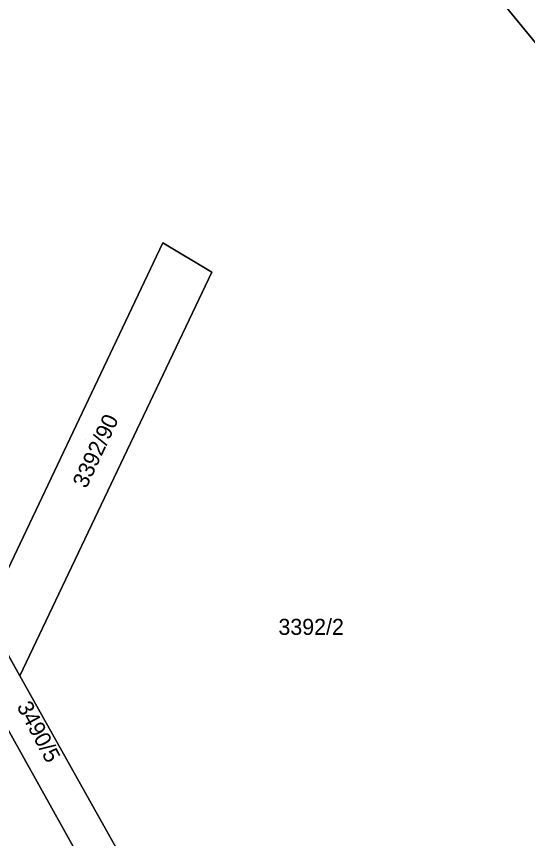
# Model space of a CAD drawing. Extents: x -262715 to -259381, y -1237238 to -1231182.
# Drawn here: x -261280.2 to -261216.3, y -1235585.6 to -1235482.8 of the extents above; entities that cross this region are included whole.
import ezdxf

# ---------------------------------------------------------------- set-up
doc = ezdxf.new("R2010")
doc.units = 0
for name, color, linetype in [('body_kn', 7, 'Continuous'), ('kladpar_druhypozemkov', 7, 'Continuous'), ('kladpar_hranice', 7, 'Continuous'), ('kladpar_parcelnecisla', 7, 'Continuous'), ('kladpar_plochy', 7, 'Continuous')]:
    doc.layers.add(name, color=color, linetype=linetype)

msp = doc.modelspace()

# ---------------------------------------------------------------- linework, layer by layer
at = {"layer": 'body_kn'}
for p, q in [((-261261.89, -1235511.13), (-261261.89, -1235511.13)), ((-261255.76, -1235514.78), (-261255.76, -1235514.78)), ((-261279.79, -1235565.26), (-261279.79, -1235565.26)), ((-261279.79, -1235565.26), (-261279.79, -1235565.26))]:
    msp.add_line(p, q, dxfattribs=at)
at = {"layer": 'kladpar_druhypozemkov'}
for p, q in [((-261271.51, -1235535.76), (-261271.51, -1235535.76)), ((-261242.07, -1235557.63), (-261242.07, -1235557.63))]:
    msp.add_line(p, q, dxfattribs=at)
at = {"layer": 'kladpar_hranice'}
msp.add_line((-261279.79, -1235565.26), (-261284.04, -1235557.68), dxfattribs=at)
for points in [[(-261407.6, -1235319.2), (-261388.8, -1235345), (-261388.21, -1235358.26), (-261380.11, -1235367.49), (-261256.2, -1235473.7), (-261220, -1235476.4), (-261196.8, -1235492.84), (-261209.95, -1235492.67), (-261218.93, -1235481.68), (-261285.56, -1235475.3), (-261328.7, -1235477.82), (-261333.04, -1235479.2), (-261351.54, -1235445.98), (-261349.41, -1235444.59), (-261352.68, -1235439.16), (-261357.67, -1235441.76), (-261362.59, -1235441.45), (-261363.92, -1235440.47)], [(-261285.56, -1235475.3), (-261218.93, -1235481.68), (-261209.95, -1235492.67), (-261196.8, -1235492.84), (-261172.8, -1235493.16), (-261169.58, -1235492.3)], [(-261333.04, -1235479.2), (-261302.29, -1235534.31), (-261299.79, -1235536.41), (-261296.24, -1235536.01), (-261293.09, -1235541.55), (-261295.24, -1235544.28), (-261294.94, -1235547.45), (-261261.95, -1235606.65), (-261259.21, -1235608.94), (-261255.82, -1235608.45), (-261252.75, -1235613.83), (-261254.78, -1235617), (-261254.29, -1235620.3), (-261242.62, -1235641.42), (-261240.57, -1235643.03), (-261236.6, -1235641.21), (-261234.24, -1235644.77), (-261240.08, -1235647.87), (-261244.44, -1235650.18), (-261254.11, -1235655.31), (-261271.74, -1235664.65), (-261270.81, -1235669.39), (-261320.5, -1235697.56), (-261344.58, -1235711.11)], [(-261284.04, -1235557.68), (-261261.89, -1235511.13), (-261255.76, -1235514.78), (-261279.79, -1235565.26)], [(-261279.79, -1235565.26), (-261255.76, -1235514.78), (-261261.89, -1235511.13), (-261284.04, -1235557.68)], [(-261290.26, -1235546.58), (-261284.04, -1235557.68), (-261279.79, -1235565.26), (-261258.41, -1235603.43), (-261261.95, -1235606.65), (-261294.94, -1235547.45), (-261290.26, -1235546.58)], [(-261238.69, -1235638.05), (-261240.92, -1235634.68), (-261249.83, -1235618.82), (-261252.75, -1235613.83), (-261255.82, -1235608.45), (-261258.41, -1235603.43), (-261279.79, -1235565.26)]]:
    msp.add_lwpolyline(points, dxfattribs=at)
at = {"layer": 'kladpar_plochy'}
for points in [[(-261407.6, -1235319.2), (-261388.8, -1235345), (-261388.21, -1235358.26), (-261380.11, -1235367.49), (-261256.2, -1235473.7), (-261220, -1235476.4), (-261196.8, -1235492.84), (-261209.95, -1235492.67), (-261218.93, -1235481.68), (-261285.56, -1235475.3), (-261328.7, -1235477.82), (-261333.04, -1235479.2), (-261351.54, -1235445.98), (-261349.41, -1235444.59), (-261352.68, -1235439.16), (-261357.67, -1235441.76), (-261362.59, -1235441.45), (-261363.92, -1235440.47), (-261381.51, -1235390.72)], [(-261279.79, -1235565.26), (-261284.04, -1235557.68), (-261261.89, -1235511.13), (-261255.76, -1235514.78)], [(-261290.26, -1235546.58), (-261284.04, -1235557.68), (-261279.79, -1235565.26), (-261258.41, -1235603.43), (-261261.95, -1235606.65), (-261294.94, -1235547.45)]]:
    msp.add_lwpolyline(points, close=True, dxfattribs=at)
for points in [[(-261333.04, -1235479.2), (-261302.29, -1235534.31), (-261299.79, -1235536.41), (-261296.24, -1235536.01), (-261293.09, -1235541.55), (-261295.24, -1235544.28), (-261294.94, -1235547.45), (-261261.95, -1235606.65), (-261259.21, -1235608.94), (-261255.82, -1235608.45), (-261252.75, -1235613.83), (-261254.78, -1235617), (-261254.29, -1235620.3), (-261242.62, -1235641.42), (-261240.57, -1235643.03), (-261236.6, -1235641.21), (-261234.24, -1235644.77), (-261240.08, -1235647.87), (-261244.44, -1235650.18), (-261254.11, -1235655.31), (-261271.74, -1235664.65), (-261270.81, -1235669.39), (-261320.5, -1235697.56), (-261344.58, -1235711.11)], [(-261218.93, -1235481.68), (-261209.95, -1235492.67)], [(-261258.41, -1235603.43), (-261279.79, -1235565.26), (-261255.76, -1235514.78), (-261261.89, -1235511.13), (-261284.04, -1235557.68)]]:
    msp.add_lwpolyline(points, dxfattribs=at)

# ---------------------------------------------------------------- texts
at = {"layer": 'kladpar_parcelnecisla'}
for s, rotation, p in [('3392/90', 65, (-261271.46, -1235541.93)), ('3490/5', 298, (-261280.21, -1235569.1))]:
    msp.add_text(s, height=2, rotation=rotation, dxfattribs=at).set_placement(p)
msp.add_text('3392/2', height=2, dxfattribs=at).set_placement((-261247.45, -1235560.14))

doc.saveas('drawing.dxf')
